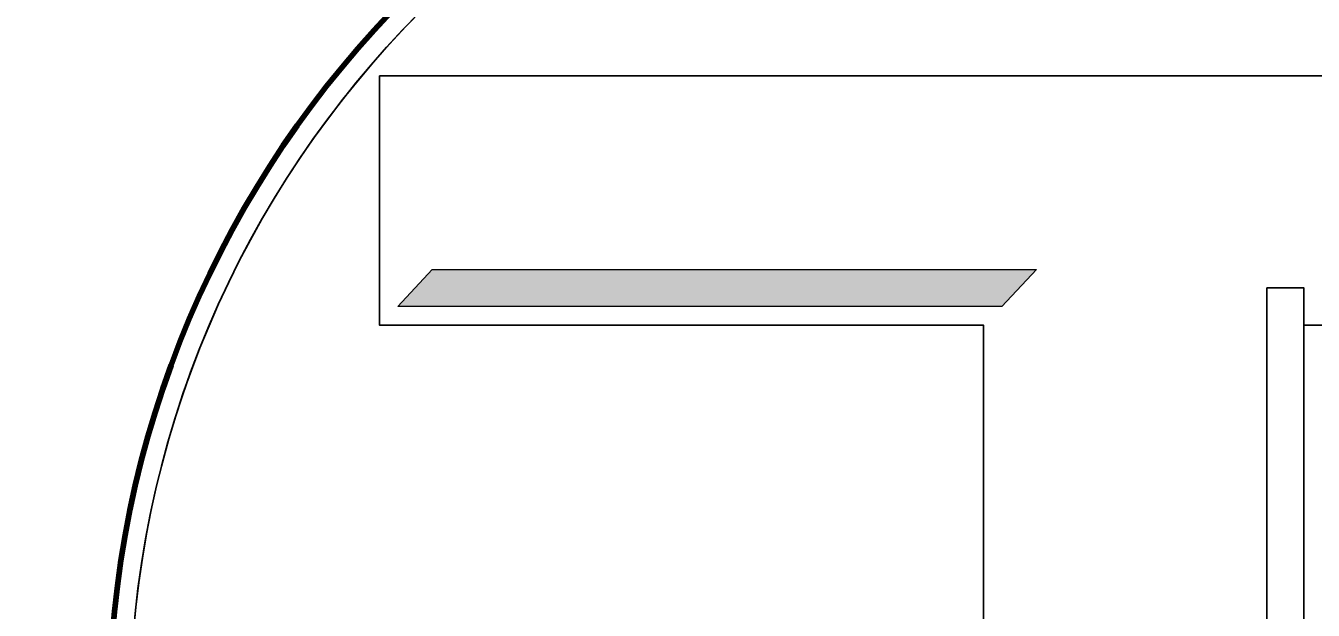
# Model space of a CAD drawing. Extents: x -1643653 to 4543381, y 1624270 to 13878484.
# Drawn here: x 808424 to 809639, y 8899841 to 8900393 of the extents above; entities that cross this region are included whole.
import ezdxf

# ---------------------------------------------------------------- set-up
doc = ezdxf.new("R2010")
doc.units = 0
doc.header["$LTSCALE"] = 200
doc.layers.add('4', color=7, linetype='Continuous', lineweight=25)
doc.layers.add('60', color=7, linetype='Continuous', lineweight=13)

msp = doc.modelspace()

# ---------------------------------------------------------------- hatches: boundary and pattern name
at = {"layer": '4'}
msp.add_hatch(color=256, dxfattribs=at).paths.add_polyline_path([(808774.8, 8900127.8), (808807.3, 8900162.8), (809377.3, 8900162.8), (809344.8, 8900127.8)])

# ---------------------------------------------------------------- linework, layer by layer
at = {"layer": '4', "lineweight": 13}
for points in [[(808757.3, 8900345.3), (810167.3, 8900345.3)], [(809327.3, 8898935.3), (809327.3, 8900110.3), (808757.3, 8900110.3), (808757.3, 8900345.3)], [(808757.3, 8900345.3), (810167.3, 8900345.3)], [(809327.3, 8898935.3), (809327.3, 8900110.3), (808757.3, 8900110.3), (808757.3, 8900345.3)], [(810167.3, 8900110.3), (809629.8, 8900110.3), (809629.8, 8900110.3), (809629.8, 8900110.3), (809629.8, 8900110.3), (809629.8, 8900110.3), (809629.8, 8900110.3), (809629.8, 8900110.3), (809629.8, 8900110.3), (809629.8, 8900110.3), (809629.8, 8900077.8), (809629.8, 8900077.8), (809629.8, 8900077.8), (809629.8, 8900042.8), (809629.8, 8900042.8), (809629.8, 8900042.8), (809629.8, 8900010.3), (809629.8, 8900010.3), (809629.8, 8899975.3), (809629.8, 8899975.3), (809629.8, 8899975.3), (809629.8, 8899945.3), (809629.8, 8899945.3), (809629.8, 8899907.8), (809629.8, 8899907.8), (809629.8, 8899875.3), (809629.8, 8899842.8), (809629.8, 8899842.8), (809629.8, 8899810.3)], [(810167.3, 8900110.3), (809629.8, 8900110.3), (809629.8, 8900110.3), (809629.8, 8900110.3), (809629.8, 8900110.3), (809629.8, 8900110.3), (809629.8, 8900110.3), (809629.8, 8900110.3), (809629.8, 8900110.3), (809629.8, 8900110.3), (809629.8, 8900077.8), (809629.8, 8900077.8), (809629.8, 8900077.8), (809629.8, 8900042.8), (809629.8, 8900042.8), (809629.8, 8900042.8), (809629.8, 8900010.3), (809629.8, 8900010.3), (809629.8, 8899975.3), (809629.8, 8899975.3), (809629.8, 8899975.3), (809629.8, 8899945.3), (809629.8, 8899945.3), (809629.8, 8899907.8), (809629.8, 8899907.8), (809629.8, 8899875.3), (809629.8, 8899842.8), (809629.8, 8899842.8), (809629.8, 8899810.3)]]:
    msp.add_lwpolyline(points, dxfattribs=at)
at = {"layer": '4'}
for points in [[(808757.3, 8900345.3), (810167.3, 8900345.3)], [(809327.3, 8898935.3), (809327.3, 8900110.3), (808757.3, 8900110.3), (808757.3, 8900345.3)], [(809427.3, 8898802.8), (809427.3, 8898835.3), (809394.8, 8898835.3), (809394.8, 8898870.3), (809362.3, 8898870.3), (809362.3, 8898902.8), (809327.3, 8898902.8), (809327.3, 8898902.8), (809327.3, 8898935.3), (809327.3, 8900110.3), (808757.3, 8900110.3), (808757.3, 8900345.3)], [(808757.3, 8900345.3), (810167.3, 8900345.3)], [(810167.3, 8900110.3), (809629.8, 8900110.3), (809629.8, 8900110.3), (809629.8, 8900110.3), (809629.8, 8900110.3), (809629.8, 8900110.3), (809629.8, 8900110.3), (809629.8, 8900110.3), (809629.8, 8900110.3), (809629.8, 8900110.3), (809629.8, 8900077.8), (809629.8, 8900077.8), (809629.8, 8900077.8), (809629.8, 8900042.8), (809629.8, 8900042.8), (809629.8, 8900042.8), (809629.8, 8900010.3), (809629.8, 8900010.3), (809629.8, 8899975.3), (809629.8, 8899975.3), (809629.8, 8899975.3), (809629.8, 8899945.3), (809629.8, 8899945.3), (809629.8, 8899907.8), (809629.8, 8899907.8), (809629.8, 8899875.3), (809629.8, 8899842.8), (809629.8, 8899842.8), (809629.8, 8899810.3)], [(810167.3, 8900110.3), (809629.8, 8900110.3), (809629.8, 8900110.3), (809629.8, 8900110.3), (809629.8, 8900110.3), (809629.8, 8900110.3), (809629.8, 8900110.3), (809629.8, 8900110.3), (809629.8, 8900110.3), (809629.8, 8900110.3), (809629.8, 8900077.8), (809629.8, 8900077.8), (809629.8, 8900077.8), (809629.8, 8900042.8), (809629.8, 8900042.8), (809629.8, 8900042.8), (809629.8, 8900010.3), (809629.8, 8900010.3), (809629.8, 8899975.3), (809629.8, 8899975.3), (809629.8, 8899975.3), (809629.8, 8899945.3), (809629.8, 8899945.3), (809629.8, 8899907.8), (809629.8, 8899907.8), (809629.8, 8899875.3), (809629.8, 8899842.8), (809629.8, 8899842.8), (809629.8, 8899810.3)]]:
    msp.add_lwpolyline(points, dxfattribs=at)
at = {"layer": '4', "lineweight": 13}
msp.add_lwpolyline([(808774.8, 8900127.8), (808807.3, 8900162.8), (809377.3, 8900162.8), (809344.8, 8900127.8)], close=True, dxfattribs=at)
msp.add_lwpolyline([(808774.8, 8900127.8), (808807.3, 8900162.8), (809377.3, 8900162.8), (809344.8, 8900127.8)], close=True, dxfattribs=at)
at = {"layer": '4'}
msp.add_lwpolyline([(809594.8, 8900145.3), (809629.8, 8900145.3), (809629.8, 8900110.3), (809629.8, 8898902.8), (809594.8, 8898870.3)], close=True, dxfattribs=at)
at = {"layer": '4', "lineweight": 106}
msp.add_circle((809464.4, 8899741.7), 962, dxfattribs=at)
at = {"layer": '4'}
msp.add_circle((809464.4, 8899741.7), 942.4, dxfattribs=at)
msp.add_arc((809464.4, 8899741.7), 942.4, 274.0977, 267.9951, dxfattribs=at)
at = {"layer": '60', "lineweight": 25}
msp.add_spline([(814781, 9009175.5), (814787.2, 9009173.4), (814796.9, 9009173.4), (814799.4, 9009172.4), (814805.1, 9009174.5), (814805.6, 9009176.5), (814811.7, 9009179.5), (814811.7, 9009179.5), (814801.5, 9009181), (814790.7, 9009181.5), (814784.1, 9009183.1), (814777.4, 9009185.1), (814778.4, 9009175.5)], degree=3, dxfattribs=at)

doc.saveas('drawing.dxf')
